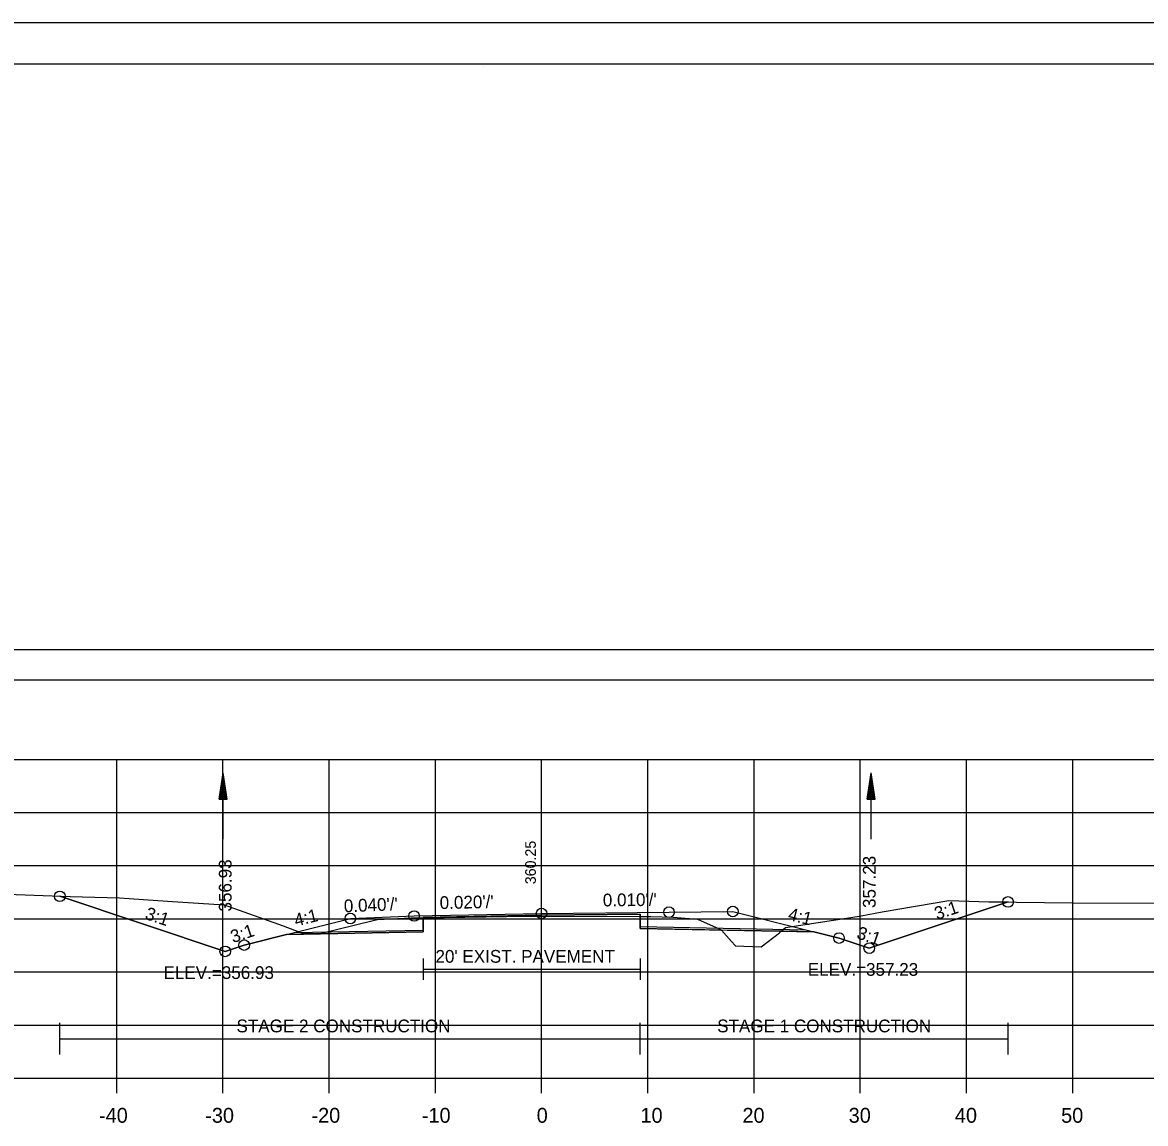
# Model space of a CAD drawing. Extents: x 1376273 to 1384221, y 378927 to 384592.
# Drawn here: x 1379342.3 to 1379448, y 381501.6 to 381605.2 of the extents above; entities that cross this region are included whole.
import ezdxf

# ---------------------------------------------------------------- set-up
doc = ezdxf.new("R2010")
doc.units = 0
for name, color, linetype in [('R_Alt Surface', 7, 'Continuous'), ('R_Axis', 7, 'Continuous'), ('R_Axis Annot', 7, 'Continuous'), ('R_Border', 7, 'Continuous'), ('R_Border Notes', 7, 'Continuous'), ('R_Contours', 7, 'Continuous'), ('R_Dimension', 7, 'Continuous'), ('R_Exist Surface', 7, 'Continuous'), ('R_Fin Surface', 7, 'Continuous'), ('R_Grid', 7, 'Continuous'), ('R_No Plot', 7, 'Continuous'), ('R_Water', 7, 'Continuous'), ('R_Xsect Elev', 7, 'Continuous'), ('R_Xsect Slope', 7, 'Continuous'), ('T_Detection Zones', 7, 'Continuous')]:
    doc.layers.add(name, color=color, linetype=linetype)

msp = doc.modelspace()

# ---------------------------------------------------------------- linework, layer by layer
at = {"layer": 'R_Alt Surface'}
for points in [[(1379367.87, 381519.55), (1379380, 381519.79), (1379380.01, 381520.96), (1379391.15, 381521.18), (1379400.43, 381521.27), (1379400.44, 381520.11), (1379416.07, 381519.8)], [(1379380.01, 381517.1), (1379380.01, 381515.1)], [(1379400.43, 381517.1), (1379400.43, 381515.1)], [(1379380.01, 381516.1), (1379400.43, 381516.1)]]:
    msp.add_lwpolyline(points, dxfattribs=at)
at = {"layer": 'R_Axis'}
for p, q in [((1379241.15, 381505.85), (1379541.15, 381505.85)), ((1379351.15, 381504.45), (1379351.15, 381505.85)), ((1379361.15, 381504.45), (1379361.15, 381505.85)), ((1379371.15, 381504.45), (1379371.15, 381505.85)), ((1379381.15, 381504.45), (1379381.15, 381505.85)), ((1379391.15, 381504.45), (1379391.15, 381505.85)), ((1379401.15, 381504.45), (1379401.15, 381505.85)), ((1379411.15, 381504.45), (1379411.15, 381505.85)), ((1379421.15, 381504.45), (1379421.15, 381505.85)), ((1379431.15, 381504.45), (1379431.15, 381505.85)), ((1379441.15, 381504.45), (1379441.15, 381505.85))]:
    msp.add_line(p, q, dxfattribs=at)
at = {"layer": 'R_Axis Annot'}
msp.add_lwpolyline([(1379240.17, 381543.35), (1379541.97, 381543.35), (1379541.97, 381546.17), (1379240.17, 381546.17)], close=True, dxfattribs=at)
at = {"layer": 'R_Border'}
for p, q in [((1379233.15, 381601.31), (1379549.33, 381601.31)), ((1379385.67, 381601.05), (1379385.67, 381601.05)), ((1379385.67, 381601.05), (1379385.67, 381601.05))]:
    msp.add_line(p, q, dxfattribs=at)
at = {"layer": 'R_Contours'}
for points in [[(1379413.71, 381519.68), (1379414.11, 381520.03), (1379420.25, 381520.98), (1379421.23, 381521.13), (1379423.22, 381521.49), (1379429.48, 381522.58), (1379433.24, 381522.45), (1379435.06, 381522.43), (1379422, 381518.08), (1379419.15, 381519.03), (1379416.79, 381519.61)], [(1379400.43, 381521.06), (1379401.39, 381521.06), (1379401.43, 381521.06), (1379403.53, 381521.01), (1379403.55, 381521.01), (1379405.84, 381520.8), (1379407.87, 381519.89), (1379408.05, 381519.82), (1379408.07, 381519.79), (1379400.44, 381519.94)], [(1379408.07, 381519.79), (1379408.09, 381519.77), (1379409.02, 381518.72), (1379409.37, 381518.33), (1379409.38, 381518.31), (1379411.82, 381518.22), (1379411.82, 381518.22), (1379413.54, 381519.53), (1379413.71, 381519.68)]]:
    msp.add_lwpolyline(points, close=True, dxfattribs=at)
at = {"layer": 'R_Dimension'}
for p, q in [((1379345.8, 381508.06), (1379345.8, 381511.06)), ((1379400.43, 381508.06), (1379400.43, 381511.06)), ((1379435.06, 381508.06), (1379435.06, 381511.06)), ((1379345.8, 381509.56), (1379435.06, 381509.56))]:
    msp.add_line(p, q, dxfattribs=at)
at = {"layer": 'R_Exist Surface'}
msp.add_lwpolyline([(1379340.84, 381523.16), (1379346.78, 381522.93), (1379351.42, 381522.81), (1379355.93, 381522.49), (1379361.28, 381522.16), (1379366.81, 381520.17), (1379368.56, 381519.51), (1379369.9, 381519.45), (1379370.3, 381519.45), (1379375.3, 381520.69), (1379375.69, 381520.79), (1379378.83, 381520.93), (1379379.01, 381520.94), (1379389.83, 381521.09), (1379390.31, 381521.1), (1379401.39, 381521.06), (1379401.43, 381521.06), (1379401.43, 381521.06), (1379403.53, 381521.01), (1379403.55, 381521.01), (1379405.84, 381520.8), (1379407.87, 381519.89), (1379408.05, 381519.82), (1379408.09, 381519.77), (1379409.02, 381518.72), (1379409.37, 381518.33), (1379409.38, 381518.31), (1379411.82, 381518.22), (1379411.82, 381518.22), (1379411.82, 381518.22), (1379413.54, 381519.53), (1379414.11, 381520.03), (1379420.25, 381520.98), (1379421.23, 381521.13), (1379423.22, 381521.49), (1379429.48, 381522.58), (1379433.24, 381522.45), (1379441.1, 381522.35), (1379457.33, 381522.33)], dxfattribs=at)
at = {"layer": 'R_Fin Surface'}
msp.add_lwpolyline([(1379345.8, 381522.96), (1379345.8, 381522.96), (1379361.37, 381517.78), (1379363.15, 381518.37), (1379367.9, 381519.56), (1379373.15, 381520.87), (1379379.15, 381521.11), (1379391.15, 381521.35), (1379403.15, 381521.47), (1379409.15, 381521.53), (1379415.91, 381519.83), (1379419.15, 381519.03), (1379422, 381518.08), (1379435.06, 381522.43)], dxfattribs=at)
at = {"layer": 'R_Grid'}
for p, q in [((1379241.15, 381535.85), (1379541.15, 381535.85)), ((1379351.15, 381505.85), (1379351.15, 381535.85)), ((1379361.15, 381505.85), (1379361.15, 381535.85)), ((1379371.15, 381505.85), (1379371.15, 381535.85)), ((1379381.15, 381505.85), (1379381.15, 381535.85)), ((1379391.15, 381505.85), (1379391.15, 381535.85)), ((1379401.15, 381505.85), (1379401.15, 381535.85)), ((1379411.15, 381505.85), (1379411.15, 381535.85)), ((1379421.15, 381505.85), (1379421.15, 381535.85)), ((1379431.15, 381505.85), (1379431.15, 381535.85)), ((1379441.15, 381505.85), (1379441.15, 381535.85)), ((1379241.15, 381530.85), (1379541.15, 381530.85)), ((1379241.15, 381525.85), (1379541.15, 381525.85)), ((1379241.15, 381520.85), (1379541.15, 381520.85)), ((1379241.15, 381515.85), (1379541.15, 381515.85)), ((1379241.15, 381510.85), (1379541.15, 381510.85)), ((1379241.15, 381505.85), (1379541.15, 381505.85))]:
    msp.add_line(p, q, dxfattribs=at)
at = {"layer": 'R_No Plot'}
msp.add_line((1379220.75, 381605.2), (1379554.08, 381605.2), dxfattribs=at)
for points in [[(1379220.74, 381605.2), (1379554.08, 381605.2), (1379554.08, 381391.86), (1379220.74, 381391.86)], [(1379467.07, 381601.31), (1379467.07, 381591.43), (1379502.8, 381591.43), (1379502.8, 381588.51), (1379526, 381588.51), (1379526, 381564.17), (1379549.33, 381564.17), (1379549.33, 381395.85), (1379233.15, 381395.85), (1379233.15, 381601.31)]]:
    msp.add_lwpolyline(points, close=True, dxfattribs=at)
msp.add_lwpolyline([(1379367.15, 381519.37), (1379380, 381519.63), (1379380.01, 381520.96), (1379391.15, 381521.18), (1379400.43, 381521.27), (1379400.44, 381519.94), (1379416.79, 381519.61)], dxfattribs=at)
for centre in [(1379345.8, 381522.96), (1379435.06, 381522.43), (1379379.15, 381521.11), (1379391.15, 381521.35), (1379403.15, 381521.47), (1379409.15, 381521.53), (1379373.15, 381520.87), (1379419.15, 381519.03), (1379363.15, 381518.37), (1379422, 381518.08), (1379422, 381518.08), (1379361.37, 381517.78), (1379361.37, 381517.78)]:
    msp.add_circle(centre, 0.5, dxfattribs=at)
at = {"layer": 'R_Water'}
for p, q in [((1379360.81, 381532.09), (1379361.19, 381534.59)), ((1379361.19, 381528.34), (1379361.19, 381534.59)), ((1379361.56, 381532.09), (1379361.19, 381534.59)), ((1379421.8, 381532.09), (1379422.18, 381534.59)), ((1379422.18, 381528.34), (1379422.18, 381534.59)), ((1379422.55, 381532.09), (1379422.18, 381534.59)), ((1379360.87, 381532.09), (1379361.19, 381534.18)), ((1379360.94, 381532.09), (1379361.19, 381533.75)), ((1379361, 381532.09), (1379361.19, 381533.33)), ((1379361.5, 381532.09), (1379361.19, 381534.18)), ((1379361.44, 381532.09), (1379361.19, 381533.75)), ((1379361.37, 381532.09), (1379361.19, 381533.33)), ((1379421.86, 381532.09), (1379422.18, 381534.18)), ((1379421.93, 381532.09), (1379422.18, 381533.75)), ((1379421.99, 381532.09), (1379422.18, 381533.33)), ((1379422.49, 381532.09), (1379422.18, 381534.18)), ((1379422.43, 381532.09), (1379422.18, 381533.75)), ((1379422.36, 381532.09), (1379422.18, 381533.33)), ((1379361.07, 381532.09), (1379361.19, 381532.91)), ((1379361.13, 381532.09), (1379361.19, 381532.49)), ((1379361.31, 381532.09), (1379361.19, 381532.91)), ((1379361.25, 381532.09), (1379361.19, 381532.49)), ((1379422.06, 381532.09), (1379422.18, 381532.91)), ((1379422.12, 381532.09), (1379422.18, 381532.49)), ((1379422.3, 381532.09), (1379422.18, 381532.91)), ((1379422.24, 381532.09), (1379422.18, 381532.49)), ((1379360.81, 381532.09), (1379361.56, 381532.09)), ((1379421.8, 381532.09), (1379422.55, 381532.09))]:
    msp.add_line(p, q, dxfattribs=at)
at = {"layer": 'T_Detection Zones'}
for points in [[(1379345.8, 381522.96), (1379346.78, 381522.93), (1379351.42, 381522.81), (1379355.93, 381522.49), (1379361.28, 381522.16), (1379366.81, 381520.17), (1379368.56, 381519.51), (1379369.9, 381519.45), (1379370.3, 381519.45), (1379375.3, 381520.69), (1379375.69, 381520.79), (1379378.83, 381520.93), (1379379.01, 381520.94), (1379380.01, 381520.95), (1379380, 381519.63), (1379367.15, 381519.37), (1379363.15, 381518.37), (1379361.37, 381517.78)], [(1379380.01, 381520.95), (1379389.83, 381521.09), (1379390.31, 381521.1), (1379400.43, 381521.06), (1379400.43, 381521.27), (1379391.15, 381521.18), (1379380.01, 381520.96)]]:
    msp.add_lwpolyline(points, close=True, dxfattribs=at)

# ---------------------------------------------------------------- texts
at = {"layer": 'R_Alt Surface'}
msp.add_text("20' EXIST. PAVEMENT", height=1.2, dxfattribs=at).set_placement((1379381.16, 381516.71))
at = {"layer": 'R_Axis Annot'}
for s, p in [('-40', (1379349.49, 381501.65)), ('-30', (1379359.49, 381501.65)), ('-20', (1379369.49, 381501.65)), ('-10', (1379379.88, 381501.65)), ('0', (1379390.69, 381501.65)), ('10', (1379400.46, 381501.65)), ('20', (1379410.06, 381501.65)), ('30', (1379420.06, 381501.65)), ('40', (1379430.06, 381501.65)), ('50', (1379440.06, 381501.65))]:
    msp.add_text(s, height=1.4, dxfattribs=at).set_placement(p)
at = {"layer": 'R_Border Notes'}
for s, p in [('ELEV.=356.93', (1379355.56, 381515.18)), ('ELEV.=357.23', (1379416.21, 381515.48))]:
    msp.add_text(s, height=1.2, dxfattribs=at).set_placement(p)
at = {"layer": 'R_Dimension'}
for s, p in [('STAGE 2 CONSTRUCTION', (1379362.43, 381510.16)), ('STAGE 1 CONSTRUCTION', (1379407.68, 381510.16))]:
    msp.add_text(s, height=1.2, dxfattribs=at).set_placement(p)
at = {"layer": 'R_Xsect Elev'}
for s, height, p in [('360.25', 1, (1379390.61, 381524.1)), ('356.93', 1.2, (1379361.97, 381521.53)), ('357.23', 1.2, (1379422.6, 381521.86))]:
    msp.add_text(s, height=height, rotation=90, dxfattribs=at).set_placement(p)
at = {"layer": 'R_Xsect Slope'}
for s, rotation, p in [("0.040'/'", 2.2906, (1379372.56, 381521.45)), ("0.020'/'", 1.1458, (1379381.57, 381521.76)), ("0.010'/'", 0.5566, (1379396.92, 381522.01)), ('3:1', 341.5651, (1379353.74, 381520.85)), ('4:1', 14.0362, (1379368.03, 381520.11)), ('4:1', 345.9638, (1379414.27, 381520.76)), ('3:1', 18.4349, (1379428.37, 381520.73)), ('3:1', 18.4349, (1379362.1, 381518.55)), ('3:1', 341.5651, (1379420.73, 381519.03))]:
    msp.add_text(s, height=1.2, rotation=rotation, dxfattribs=at).set_placement(p)

doc.saveas('drawing.dxf')
